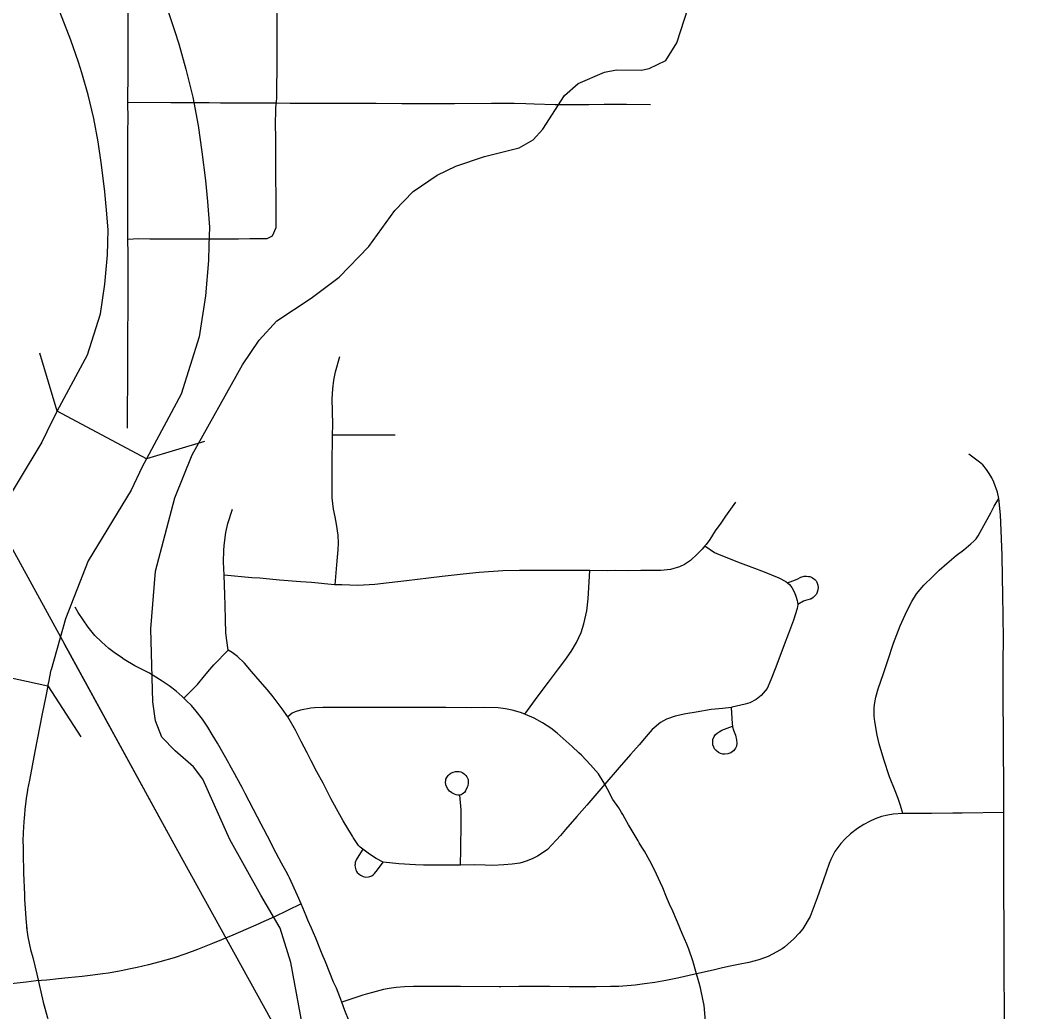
# Model space of a CAD drawing. Extents: x -19 to 366, y -4 to 359.
# Drawn here: x 153.9894 to 154.4668, y 194.9223 to 195.3863 of the extents above; entities that cross this region are included whole.
import ezdxf

# ---------------------------------------------------------------- set-up
doc = ezdxf.new("R2010")
doc.units = 0
for name, color, linetype in [('Level 10', 7, 'Continuous'), ('Level 33', 7, 'Continuous'), ('Level 35', 7, 'Continuous'), ('Level 37', 7, 'Continuous'), ('Level 40', 7, 'Continuous'), ('Level 60', 7, 'Continuous')]:
    doc.layers.add(name, color=color, linetype=linetype)

msp = doc.modelspace()

# ---------------------------------------------------------------- linework, layer by layer
at = {"layer": 'Level 10'}
for p, q in [((154.04835, 195.18097), (154.00663, 195.20337)), ((154.01042, 195.10616), (154.00383, 195.08226)), ((153.95602, 195.08485), (154.00228, 195.07477))]:
    msp.add_line(p, q, dxfattribs=at)
for points in [[(154.04408, 195.42786), (154.04702, 195.42007), (154.05087, 195.41042), (154.05755, 195.39319), (154.06154, 195.38153), (154.06351, 195.37534), (154.06687, 195.36352), (154.07008, 195.35027), (154.07256, 195.33705), (154.07424, 195.3248), (154.07596, 195.3113), (154.07687, 195.30156), (154.07781, 195.28956), (154.0776, 195.28112)], [(154.03026, 195.28234), (154.03042, 195.2883), (154.02969, 195.29749), (154.02889, 195.3061), (154.0273, 195.31859), (154.02581, 195.32946), (154.02377, 195.34034), (154.02107, 195.35146), (154.01816, 195.36168), (154.01657, 195.3667), (154.01306, 195.37697), (154.0068, 195.3931), (154.00288, 195.40294), (153.99981, 195.41105)], [(154.00663, 195.20337), (154.02079, 195.22975), (154.02682, 195.24884), (154.02897, 195.26287), (154.0301, 195.27646), (154.03026, 195.28234)], [(154.0776, 195.28112), (154.0774, 195.27384), (154.07601, 195.25731), (154.07307, 195.23807), (154.06461, 195.21127), (154.04835, 195.18097)], [(154.00663, 195.20337), (154.00405, 195.19855), (153.99949, 195.18886), (153.97859, 195.15441), (153.96639, 195.12357)], [(154.04835, 195.18097), (154.04636, 195.17727), (154.04127, 195.16644), (154.02114, 195.13327), (154.01042, 195.10616)], [(154.00228, 195.07477), (154.00265, 195.07646), (154.00383, 195.08226)], [(154.00228, 195.07477), (154.00122, 195.06987), (153.99955, 195.06168), (153.99609, 195.04399), (153.99357, 195.03067), (153.99276, 195.02631), (153.99269, 195.02587)], [(153.99266, 195.02572), (153.99207, 195.02215), (153.99171, 195.01945), (153.99145, 195.0171), (153.99125, 195.01427), (153.99112, 195.01307), (153.99088, 195.00881), (153.99072, 195.00589), (153.99055, 195.0022), (153.99066, 194.99932), (153.99067, 194.99655), (153.99089, 194.9869), (153.99096, 194.98391), (153.99111, 194.98015), (153.99125, 194.97725), (153.99134, 194.97495), (153.99163, 194.97042)], [(153.99163, 194.97041), (153.99204, 194.96404), (153.99237, 194.96107)], [(153.99229, 194.96172), (153.9929, 194.95729), (153.99414, 194.95134), (153.99526, 194.94757), (153.99705, 194.93979)], [(153.99704, 194.93985), (154.0001, 194.92675), (154.00202, 194.91932), (154.00308, 194.91558)]]:
    msp.add_lwpolyline(points, dxfattribs=at)
at = {"layer": 'Level 33'}
for points in [[(154.03974, 195.34792), (154.03974, 195.35271), (154.03981, 195.35753), (154.03989, 195.36353), (154.03988, 195.36838), (154.03986, 195.37249), (154.03981, 195.37552), (154.03977, 195.39118), (154.03975, 195.39567), (154.03979, 195.40005), (154.03985, 195.40292), (154.04023, 195.41233)], [(154.10747, 195.41226), (154.10842, 195.40805), (154.10888, 195.40556), (154.10916, 195.4033), (154.10923, 195.40176), (154.10936, 195.39666), (154.1094, 195.39193), (154.10945, 195.38722), (154.10945, 195.38153), (154.10941, 195.37017), (154.10938, 195.36177), (154.10927, 195.35663), (154.10921, 195.35242), (154.10924, 195.35051), (154.10907, 195.34762)], [(154.03971, 195.28394), (154.03967, 195.29161), (154.03968, 195.30337), (154.03966, 195.30861), (154.03964, 195.31329), (154.0396, 195.31867), (154.03959, 195.32374), (154.03963, 195.32935), (154.03967, 195.33441), (154.03976, 195.33998), (154.03974, 195.34792)], [(154.03971, 195.28394), (154.04473, 195.2841), (154.05003, 195.28409), (154.05503, 195.28404), (154.06763, 195.28404), (154.07848, 195.28399), (154.0858, 195.28399), (154.09139, 195.28405), (154.09683, 195.2841), (154.1015, 195.28415), (154.10491, 195.28419), (154.10731, 195.28535), (154.10904, 195.28932), (154.10911, 195.29344), (154.10915, 195.29914), (154.10908, 195.30453), (154.109, 195.31193), (154.10895, 195.31669), (154.10892, 195.32421), (154.10887, 195.33145), (154.10883, 195.33758), (154.10886, 195.34433), (154.10907, 195.34762)], [(154.03974, 195.34792), (154.05982, 195.34785), (154.06473, 195.34782), (154.07276, 195.3478), (154.07778, 195.34777), (154.08306, 195.34772), (154.08946, 195.3477), (154.0968, 195.3477), (154.10016, 195.34766), (154.10907, 195.34762)], [(154.10907, 195.34762), (154.11566, 195.3476), (154.12364, 195.34759), (154.1289, 195.34757), (154.13846, 195.34755), (154.14957, 195.34752), (154.15592, 195.3475), (154.16786, 195.34744), (154.17954, 195.34737), (154.18674, 195.34736), (154.19254, 195.34737), (154.20985, 195.34751), (154.21593, 195.34754), (154.22041, 195.3475), (154.22586, 195.34738), (154.2298, 195.34726), (154.23957, 195.34695), (154.24651, 195.34688), (154.25108, 195.34688), (154.25534, 195.3469), (154.26258, 195.34701), (154.26815, 195.34704), (154.27296, 195.34706), (154.28424, 195.34689)], [(154.03954, 195.19537), (154.03954, 195.19625), (154.03963, 195.22483), (154.03966, 195.23124), (154.03975, 195.25973), (154.03975, 195.26521), (154.03975, 195.27147), (154.03978, 195.27685), (154.03971, 195.28394)], [(154.13551, 195.19235), (154.13561, 195.19695), (154.13542, 195.20336), (154.13529, 195.20914), (154.1356, 195.21385), (154.13607, 195.21788), (154.13681, 195.22182), (154.13882, 195.22892)], [(154.13669, 195.12211), (154.13761, 195.13329), (154.13802, 195.1384), (154.13819, 195.14159), (154.13808, 195.14537), (154.13738, 195.15041), (154.13668, 195.15387), (154.13589, 195.15746), (154.13535, 195.16283), (154.13522, 195.16647), (154.13523, 195.17793), (154.13551, 195.19235)], [(154.13551, 195.19235), (154.14801, 195.19234), (154.15446, 195.19233), (154.16478, 195.19226)], [(154.44726, 195.1624), (154.44658, 195.16537), (154.44487, 195.17016), (154.44405, 195.17215), (154.44278, 195.17412), (154.44152, 195.1761), (154.43975, 195.17816), (154.43824, 195.17946), (154.43323, 195.18318)], [(154.40229, 195.01498), (154.4013, 195.01874), (154.40018, 195.02202), (154.39877, 195.02566), (154.39602, 195.03225), (154.39341, 195.04035), (154.3912, 195.04766), (154.39025, 195.05169), (154.38927, 195.0581), (154.38899, 195.06063), (154.38896, 195.06464), (154.38925, 195.06691), (154.38965, 195.06942), (154.39085, 195.07342), (154.39327, 195.0806), (154.39533, 195.08667), (154.39803, 195.09468), (154.40112, 195.1029), (154.40417, 195.10971), (154.40654, 195.11421), (154.40873, 195.11778), (154.41216, 195.12188), (154.4163, 195.12598), (154.41941, 195.12886), (154.42292, 195.13207), (154.42736, 195.13571), (154.43085, 195.13851), (154.43415, 195.14118), (154.43554, 195.14243), (154.43659, 195.14357), (154.43766, 195.14499), (154.43856, 195.14669), (154.44352, 195.15583), (154.44509, 195.15889), (154.44726, 195.1624)], [(154.44957, 195.01542), (154.44956, 195.0262), (154.44946, 195.04762), (154.44943, 195.0494), (154.44942, 195.05527), (154.44935, 195.06542), (154.44935, 195.07506), (154.44935, 195.08606), (154.44946, 195.09675), (154.44933, 195.10732), (154.44919, 195.11742), (154.44895, 195.1257), (154.44876, 195.13586), (154.44839, 195.1475), (154.4481, 195.15483), (154.44726, 195.1624)], [(154.08469, 195.12654), (154.08443, 195.13277), (154.08456, 195.13806), (154.08467, 195.1404), (154.08553, 195.14648), (154.08647, 195.15083), (154.08869, 195.15743)], [(154.32408, 195.16077), (154.31937, 195.15413), (154.3171, 195.15089), (154.31458, 195.1473), (154.31196, 195.14325), (154.31029, 195.14099), (154.30968, 195.14026)], [(154.30968, 195.14026), (154.30844, 195.13876), (154.30628, 195.13659), (154.30292, 195.13349), (154.30023, 195.13151), (154.29789, 195.13052), (154.29362, 195.12928), (154.28911, 195.12878), (154.27968, 195.12869), (154.27364, 195.12867), (154.26789, 195.12869), (154.26391, 195.12868), (154.2559, 195.12869)], [(154.30968, 195.14026), (154.3142, 195.13726), (154.31633, 195.13628), (154.32623, 195.13236), (154.33165, 195.13028), (154.33749, 195.12811), (154.3443, 195.12536), (154.34759, 195.12365), (154.3484, 195.12292)], [(154.2559, 195.12869), (154.2451, 195.12869), (154.23009, 195.12874), (154.22301, 195.12873), (154.2151, 195.12855), (154.20402, 195.12778), (154.19658, 195.12703), (154.18678, 195.12593), (154.18039, 195.12521), (154.17014, 195.12397), (154.16198, 195.123), (154.15525, 195.12221), (154.14731, 195.12174), (154.13986, 195.12199), (154.13669, 195.12211)], [(154.22537, 195.06157), (154.23163, 195.07012), (154.2365, 195.07657), (154.24113, 195.08278), (154.24411, 195.0867), (154.24711, 195.09087), (154.24962, 195.09503), (154.25184, 195.09974), (154.25312, 195.10379), (154.25445, 195.10989), (154.25512, 195.11548), (154.2559, 195.12869)], [(154.08659, 195.09141), (154.0855, 195.09949), (154.0854, 195.10586), (154.0852, 195.11244), (154.08508, 195.11743), (154.08469, 195.12654)], [(154.13669, 195.12211), (154.13643, 195.12212), (154.12562, 195.12309), (154.12059, 195.12347), (154.11057, 195.1243), (154.10599, 195.1247), (154.10138, 195.1251), (154.0977, 195.12541), (154.08469, 195.12654)], [(154.3484, 195.12292), (154.35086, 195.12389), (154.35287, 195.12476), (154.35462, 195.12558), (154.35624, 195.12606), (154.35685, 195.12613), (154.35723, 195.12617), (154.35818, 195.12603), (154.35887, 195.1259), (154.35964, 195.12558), (154.36012, 195.12526), (154.36121, 195.12448), (154.36172, 195.12393), (154.3621, 195.12326), (154.36257, 195.12194), (154.36269, 195.12084), (154.36254, 195.11969), (154.36224, 195.11862), (154.36189, 195.11775), (154.36134, 195.11701), (154.3603, 195.11607), (154.35926, 195.11541), (154.3589, 195.11531), (154.35672, 195.11477), (154.35627, 195.11461), (154.35583, 195.11443), (154.35327, 195.11289)], [(154.3484, 195.12292), (154.34923, 195.12216), (154.3504, 195.12078), (154.35159, 195.1184), (154.35221, 195.11669), (154.35288, 195.11465), (154.35327, 195.11289)], [(154.06592, 195.06895), (154.0651, 195.06973), (154.06227, 195.07222), (154.05893, 195.0747), (154.05574, 195.07693), (154.04984, 195.08076), (154.0429, 195.08421), (154.03795, 195.08715), (154.03655, 195.08822), (154.03394, 195.08985), (154.03077, 195.09229), (154.02729, 195.09531), (154.02428, 195.0984), (154.02106, 195.10226), (154.01643, 195.10909), (154.01496, 195.11153)], [(154.35327, 195.11289), (154.35295, 195.11096), (154.35115, 195.10544), (154.34884, 195.09935), (154.3468, 195.09391), (154.34476, 195.08852), (154.34259, 195.08268), (154.34064, 195.07759), (154.33879, 195.0736), (154.33598, 195.07024), (154.33366, 195.06841), (154.3308, 195.06686), (154.32854, 195.06627), (154.32248, 195.06476), (154.32205, 195.06471)], [(154.06592, 195.06895), (154.0722, 195.07546), (154.07549, 195.07939), (154.07798, 195.08237), (154.07988, 195.08454), (154.08659, 195.09141)], [(154.11448, 195.06026), (154.11195, 195.06403), (154.10775, 195.06963), (154.10507, 195.0729), (154.10157, 195.07686), (154.0976, 195.08145), (154.09423, 195.08538), (154.09101, 195.08852), (154.08844, 195.09044), (154.08659, 195.09141)], [(154.12075, 194.97266), (154.11904, 194.97668), (154.11531, 194.9849), (154.11478, 194.9859), (154.11373, 194.98783), (154.11155, 194.99181), (154.10784, 194.99885), (154.10668, 195.00109), (154.10333, 195.00766), (154.10205, 195.01004), (154.10032, 195.01336), (154.09454, 195.02431), (154.09309, 195.02711), (154.09065, 195.03172), (154.08955, 195.03381), (154.08822, 195.03621), (154.08739, 195.0377), (154.08692, 195.03854), (154.08487, 195.04216), (154.08157, 195.04789), (154.07915, 195.05199), (154.07711, 195.05542), (154.07453, 195.05917), (154.07162, 195.06298), (154.06941, 195.06553), (154.06719, 195.06774), (154.06592, 195.06895)], [(154.22537, 195.06157), (154.22346, 195.06224), (154.21956, 195.06343), (154.21637, 195.06402), (154.21302, 195.06441), (154.20678, 195.06463), (154.20065, 195.06453), (154.18852, 195.0646), (154.18213, 195.06463), (154.17133, 195.06466), (154.16721, 195.06465), (154.16084, 195.06461), (154.15276, 195.06461), (154.14494, 195.06466), (154.139, 195.06471), (154.13095, 195.0646), (154.12704, 195.06449), (154.12523, 195.0643), (154.12052, 195.06331), (154.118, 195.06267), (154.11663, 195.06193), (154.11448, 195.06026)], [(154.32205, 195.06471), (154.31816, 195.06424), (154.3127, 195.06362), (154.30566, 195.0625), (154.3008, 195.06162), (154.29579, 195.06057), (154.29179, 195.0591), (154.28894, 195.05756), (154.28508, 195.05431), (154.28229, 195.05112), (154.2789, 195.04715), (154.27634, 195.04422), (154.27497, 195.04261), (154.2696, 195.03658), (154.26288, 195.02871)], [(154.32205, 195.06471), (154.32245, 195.05692), (154.3226, 195.05594)], [(154.14958, 194.99836), (154.14842, 194.99932), (154.14759, 195.00011), (154.14513, 195.00379), (154.14473, 195.00445), (154.14049, 195.01161), (154.13814, 195.0158), (154.13564, 195.02032), (154.13473, 195.02201), (154.13104, 195.02919), (154.12815, 195.03456), (154.12549, 195.0397), (154.12355, 195.04341), (154.12081, 195.04867), (154.11812, 195.05396), (154.11448, 195.06026)], [(154.26288, 195.02871), (154.2621, 195.03007), (154.25987, 195.03353), (154.25614, 195.03772), (154.25193, 195.04229), (154.25076, 195.04345), (154.24754, 195.04643), (154.24484, 195.04891), (154.24058, 195.05266), (154.23763, 195.05492), (154.23371, 195.05753), (154.22988, 195.0596), (154.22583, 195.06141), (154.22537, 195.06157)], [(154.3226, 195.05594), (154.32266, 195.05555), (154.32308, 195.05404), (154.324, 195.05176), (154.32457, 195.04944), (154.32466, 195.04791), (154.32449, 195.04654), (154.32402, 195.04564), (154.32368, 195.04513), (154.32304, 195.04436), (154.32181, 195.04346), (154.3205, 195.04293), (154.31911, 195.04275), (154.31809, 195.04286), (154.31699, 195.04316), (154.31639, 195.04342), (154.31607, 195.0436), (154.31501, 195.04444), (154.31476, 195.04472), (154.31422, 195.04535), (154.31385, 195.04603), (154.3135, 195.04717), (154.31337, 195.04847), (154.31348, 195.04968), (154.314, 195.05103), (154.31448, 195.05184), (154.31538, 195.05266), (154.31638, 195.0533), (154.31761, 195.05395), (154.3226, 195.05594)], [(154.19506, 195.02363), (154.19461, 195.02357), (154.19406, 195.02363), (154.1933, 195.02382), (154.1926, 195.0241), (154.19133, 195.02469), (154.19022, 195.0255), (154.18968, 195.0261), (154.18926, 195.02669), (154.18852, 195.02839), (154.18842, 195.02866), (154.18834, 195.02965), (154.18843, 195.0305), (154.18853, 195.03102), (154.18887, 195.03181), (154.1895, 195.03279), (154.18996, 195.03323), (154.19082, 195.0339), (154.19187, 195.03437), (154.19307, 195.03465), (154.19392, 195.03469), (154.1947, 195.03465), (154.19547, 195.03448), (154.19638, 195.03406), (154.19725, 195.03347), (154.19781, 195.03287), (154.19835, 195.03214), (154.19887, 195.03087), (154.19898, 195.03025), (154.19899, 195.02925), (154.19874, 195.02803), (154.19845, 195.02732), (154.19762, 195.02564), (154.19717, 195.02488), (154.19674, 195.02447), (154.19611, 195.0241), (154.19562, 195.0238), (154.19506, 195.02363)], [(154.26288, 195.02871), (154.25448, 195.01891), (154.2498, 195.01366), (154.24451, 195.00757), (154.24209, 195.00473), (154.2361, 194.99816), (154.23316, 194.99612), (154.23134, 194.995), (154.22891, 194.99387), (154.22611, 194.99272), (154.22472, 194.99225), (154.22306, 194.99181), (154.21959, 194.99122), (154.21567, 194.99095), (154.21046, 194.99075), (154.20681, 194.99083), (154.20181, 194.99097), (154.19535, 194.9909)], [(154.30582, 194.93997), (154.30405, 194.94609), (154.30213, 194.9515), (154.30119, 194.95377), (154.29907, 194.95885), (154.29685, 194.96411), (154.29418, 194.97031), (154.29367, 194.97144), (154.29181, 194.97584), (154.29003, 194.98019), (154.28901, 194.98254), (154.28606, 194.98858), (154.28396, 194.99279), (154.28141, 194.99733), (154.28027, 194.99919), (154.27892, 195.00136), (154.27842, 195.00221), (154.27433, 195.0093), (154.27403, 195.00977), (154.27223, 195.01284), (154.27123, 195.01457), (154.27068, 195.01553), (154.26936, 195.01773), (154.26667, 195.02161), (154.26413, 195.02648), (154.26288, 195.02871)], [(154.19535, 194.9909), (154.19546, 194.99829), (154.19564, 195.01043), (154.19566, 195.01204), (154.19564, 195.01668), (154.19506, 195.02363)], [(154.40229, 195.01498), (154.39789, 195.01469), (154.39535, 195.0143), (154.39231, 195.01356), (154.38943, 195.01249), (154.38698, 195.0114), (154.38409, 195.00983), (154.38111, 195.00797), (154.37782, 195.00544), (154.3754, 195.00321), (154.37339, 195.00097), (154.37049, 194.99723), (154.36866, 194.99351), (154.36794, 194.99154), (154.36652, 194.98755), (154.36512, 194.98354), (154.36226, 194.97552), (154.36044, 194.97048), (154.35894, 194.96678), (154.35547, 194.96107), (154.35387, 194.95898), (154.35137, 194.95627), (154.34689, 194.95249), (154.34587, 194.95173), (154.34336, 194.9502), (154.33928, 194.94815), (154.33492, 194.94649), (154.33024, 194.94528), (154.32537, 194.94435), (154.32151, 194.94358), (154.31791, 194.94278), (154.3136, 194.94175), (154.30582, 194.93997)], [(154.44957, 195.01542), (154.43013, 195.01519), (154.42568, 195.01516), (154.41571, 195.01505), (154.40766, 195.01502), (154.40229, 195.01498)], [(154.44982, 194.90273), (154.44985, 194.92479), (154.44978, 194.93817), (154.44978, 194.95555), (154.44976, 194.96251), (154.44967, 194.97742), (154.44965, 194.98596), (154.44965, 194.99391), (154.44958, 195.00483), (154.44959, 195.00781), (154.44957, 195.01542)], [(154.14958, 194.99836), (154.14701, 194.99414), (154.14654, 194.99327), (154.14612, 194.9921), (154.14598, 194.99135), (154.14594, 194.99089), (154.14602, 194.98984), (154.14634, 194.98869), (154.14647, 194.98829), (154.14672, 194.9879), (154.14702, 194.98744), (154.1477, 194.98674), (154.14857, 194.98609), (154.14978, 194.98545), (154.15049, 194.98529), (154.15097, 194.98527), (154.15224, 194.98536), (154.15297, 194.98557), (154.15382, 194.98586), (154.1544, 194.98624), (154.15486, 194.98663), (154.15516, 194.98696), (154.15657, 194.98864), (154.15914, 194.99231)], [(154.15914, 194.99231), (154.15585, 194.99393), (154.15271, 194.99599), (154.14958, 194.99836)], [(154.19535, 194.9909), (154.18687, 194.99081), (154.18133, 194.99086), (154.17801, 194.99089), (154.17427, 194.99092), (154.16649, 194.99141), (154.15914, 194.99231)], [(154.12075, 194.97266), (154.10797, 194.96655), (154.10328, 194.96442), (154.09958, 194.96279), (154.09496, 194.96074), (154.08883, 194.95807), (154.08345, 194.95588), (154.07921, 194.95413), (154.07234, 194.95131), (154.06683, 194.94938), (154.06127, 194.94748), (154.05467, 194.94559), (154.04941, 194.9442), (154.04405, 194.94292), (154.04092, 194.94227), (154.03654, 194.94138), (154.03055, 194.94035), (154.02801, 194.93992), (154.02209, 194.93915), (154.01824, 194.93873), (154.01175, 194.93802), (154.00726, 194.93758), (154.00171, 194.93706), (153.99684, 194.93662), (153.99212, 194.93612), (153.98502, 194.93534)], [(154.13982, 194.92662), (154.13884, 194.92919), (154.13725, 194.93325), (154.13589, 194.93606), (154.1321, 194.94551), (154.13064, 194.94911), (154.12757, 194.95667), (154.12657, 194.95912), (154.12563, 194.96137), (154.12396, 194.96503), (154.12312, 194.96707), (154.12075, 194.97266)], [(154.30582, 194.93997), (154.29686, 194.93792), (154.29144, 194.93679), (154.28626, 194.9359), (154.2814, 194.93521), (154.27713, 194.93469), (154.26947, 194.93409), (154.26559, 194.93396), (154.25885, 194.93393), (154.25231, 194.93394), (154.24622, 194.93395), (154.23713, 194.93399), (154.23083, 194.934), (154.22263, 194.93404), (154.21415, 194.93395), (154.21349, 194.93394), (154.1953, 194.93406), (154.18791, 194.93407), (154.18388, 194.93407), (154.17595, 194.93409), (154.17334, 194.93407), (154.16918, 194.93395), (154.16528, 194.93363), (154.16191, 194.93312), (154.15925, 194.93255), (154.1541, 194.93129), (154.15189, 194.93064), (154.14971, 194.92997), (154.13982, 194.92662)], [(154.31064, 194.90155), (154.31067, 194.90514), (154.31039, 194.90909), (154.31034, 194.91158), (154.31019, 194.91571), (154.30968, 194.92161), (154.30932, 194.92517), (154.30801, 194.93181), (154.3077, 194.93335), (154.3069, 194.9362), (154.30582, 194.93997)], [(154.1598, 194.87766), (154.15779, 194.88226), (154.1539, 194.89134), (154.15247, 194.89469), (154.15099, 194.89836), (154.14531, 194.91244), (154.14444, 194.91459), (154.14262, 194.91934), (154.1419, 194.92116), (154.14126, 194.92275), (154.13982, 194.92662)]]:
    msp.add_lwpolyline(points, dxfattribs=at)
at = {"layer": 'Level 35'}
msp.add_lwpolyline([(154.12227, 194.91066), (154.11596, 194.94529), (154.11093, 194.96133), (154.10194, 194.97674), (154.08745, 195.00286), (154.07482, 195.03111), (154.07036, 195.03692), (154.06189, 195.04436), (154.05552, 195.0507), (154.05254, 195.05843), (154.05143, 195.06733), (154.05044, 195.10148), (154.05261, 195.12848), (154.06165, 195.16281), (154.06982, 195.18288), (154.09331, 195.22507), (154.10106, 195.23659), (154.10942, 195.24567), (154.12552, 195.2562), (154.13861, 195.26612), (154.15237, 195.28041), (154.16457, 195.29733), (154.17313, 195.30622), (154.18436, 195.31382), (154.19319, 195.31797), (154.20656, 195.32257), (154.22278, 195.32666), (154.22934, 195.33038), (154.2338, 195.3354), (154.24394, 195.35114), (154.25047, 195.35677), (154.26268, 195.36211), (154.26835, 195.36316), (154.27991, 195.36299), (154.28368, 195.36381), (154.29138, 195.36756), (154.29654, 195.37581), (154.30354, 195.39758)], dxfattribs=at)
at = {"layer": 'Level 37'}
for points in [[(154.00663, 195.20337), (153.99843, 195.23057)], [(154.07555, 195.18917), (154.04835, 195.18097)], [(154.0023, 195.07482), (154.0177, 195.05095)]]:
    msp.add_lwpolyline(points, dxfattribs=at)
at = {"layer": 'Level 40'}
for points in [[(153.82089, 195.43242), (153.85739, 195.36963), (153.94062, 195.22089), (154.06212, 194.99912), (154.16182, 194.81876), (154.27799, 194.61123), (154.29401, 194.58541), (154.3127, 194.55824), (154.33273, 194.52885), (154.367, 194.48966), (154.39905, 194.45181), (154.44089, 194.41039), (154.67767, 194.18772), (154.69993, 194.16501), (154.71595, 194.14898), (154.73509, 194.12582), (154.75334, 194.09732), (154.77247, 194.06971), (154.79873, 194.01939), (154.82811, 193.94992), (154.91401, 193.74417), (154.99769, 193.54333)], [(154.00994, 195.09436), (154.06212, 194.99912), (154.16182, 194.81876), (154.27799, 194.61123), (154.29401, 194.58541), (154.3127, 194.55824), (154.33273, 194.52885), (154.367, 194.48966), (154.39905, 194.45181), (154.44089, 194.41039), (154.67767, 194.18772), (154.69993, 194.16501), (154.71595, 194.14898), (154.73509, 194.12582), (154.74621, 194.10846)]]:
    msp.add_lwpolyline(points, dxfattribs=at)
at = {"layer": 'Level 60'}
for points in [[(156.50946, 189.3937), (156.44759, 191.65634), (156.2114, 200.27623), (155.97446, 208.89626), (155.73678, 217.51643), (155.49836, 226.13674), (155.2592, 234.75719), (155.01929, 243.37778), (154.77865, 251.9985), (154.53727, 260.61937), (154.29515, 269.24038), (154.0523, 277.86152), (153.80871, 286.48281), (153.56438, 295.10424), (153.31933, 303.72581), (153.07354, 312.34752), (152.82702, 320.96938), (152.57978, 329.59137), (152.3318, 338.21351), (152.0831, 346.83579)], [(154.11585, 1.87092), (153.9063, 10.48743), (153.69602, 19.10409), (153.48501, 27.72087), (153.27327, 36.3378), (153.0608, 44.95486), (152.84759, 53.57206), (152.63366, 62.1894), (152.419, 70.80688), (152.20362, 79.42449), (151.98751, 88.04225), (151.77068, 96.66014), (151.55312, 105.27817), (151.33484, 113.89634), (151.11584, 122.51465), (150.89612, 131.13311), (150.67568, 139.7517), (150.45452, 148.37043), (150.23264, 156.98931), (150.01005, 165.60832), (149.78674, 174.22748), (149.56272, 182.84677), (149.33799, 191.46621), (149.11254, 200.0858), (148.88638, 208.70552), (148.65952, 217.32539), (148.43194, 225.9454), (148.20366, 234.56555), (147.97466, 243.18584), (147.74497, 251.80628), (147.51457, 260.42687), (147.28346, 269.04759), (147.05165, 277.66846), (146.81914, 286.28948), (146.58593, 294.91064), (146.35202, 303.53194), (146.11742, 312.15339), (145.88211, 320.77499), (145.64611, 329.39673), (145.40941, 338.01861), (145.17202, 346.64065)], [(0, 189.51617), (7.11214, 189.52059), (14.22427, 189.53386), (21.33637, 189.55597), (28.44845, 189.58693), (35.56048, 189.62672), (42.67245, 189.67537), (49.78436, 189.73285), (56.89619, 189.79918), (64.00793, 189.87436), (71.11958, 189.95838), (78.23111, 190.05124), (85.34253, 190.15294), (92.45381, 190.26349), (99.56495, 190.38288), (106.67593, 190.51112), (113.78675, 190.6482), (120.89739, 190.79412), (128.00785, 190.94888), (135.11811, 191.11248), (142.22816, 191.28493), (149.33799, 191.46621), (156.44759, 191.65634), (163.55694, 191.85531), (170.66605, 192.06312), (177.77489, 192.27977), (184.88345, 192.50526), (191.99173, 192.73959), (199.09971, 192.98276), (206.20739, 193.23477), (213.31474, 193.49561), (220.42177, 193.7653), (227.52845, 194.04382), (234.63479, 194.33118), (241.74076, 194.62738), (248.84635, 194.93241), (255.95157, 195.24628), (263.05638, 195.56898), (270.16079, 195.90052), (277.26478, 196.24089), (284.36834, 196.5901), (291.47147, 196.94814), (298.57414, 197.31501), (305.67635, 197.69072), (312.77809, 198.07525), (319.87934, 198.46862), (326.9801, 198.87082), (334.08035, 199.28185), (341.18009, 199.7017)]]:
    msp.add_spline(points, degree=3, dxfattribs=at)

doc.saveas('drawing.dxf')
